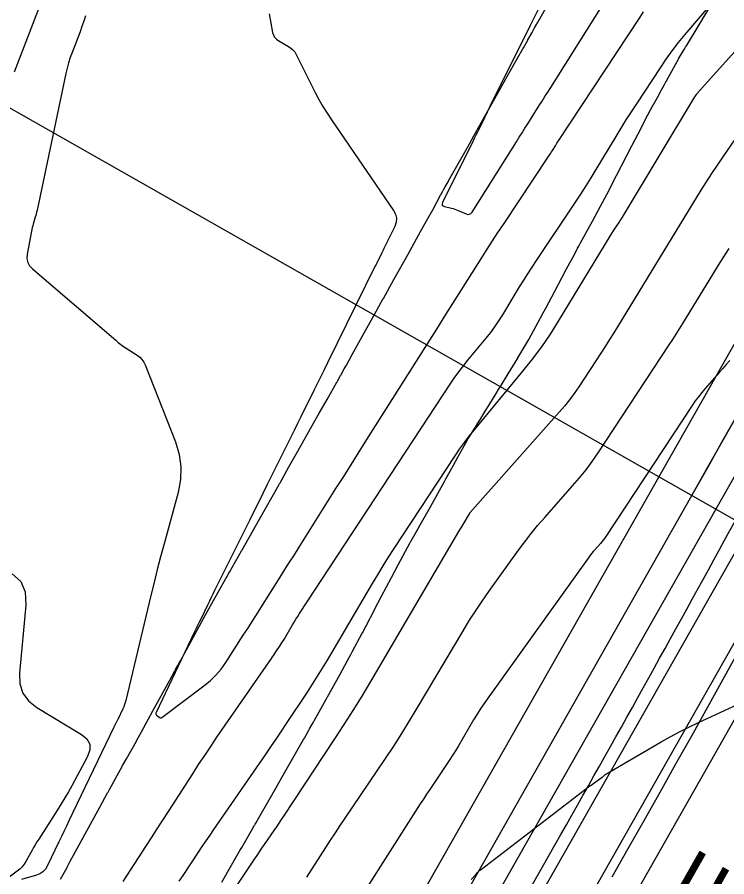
# Model space of a CAD drawing. Extents: x 658976 to 668726, y 639543 to 647196.
# Drawn here: x 662468 to 662532.9, y 643503.7 to 643582.3 of the extents above; entities that cross this region are included whole.
import ezdxf

# ---------------------------------------------------------------- set-up
doc = ezdxf.new("R2010")
doc.units = 0
for name, color, linetype in [('Ex_Major Contours', 7, 'Continuous'), ('Ex_Minor Contours', 7, 'Continuous'), ('R_Ramp 15 Degree_Min Ls', 7, 'Continuous'), ('R_Ramp 20 Degree Des Ls', 7, 'Continuous'), ('R_Ramp 20 Degree Des Ls Annot', 7, 'Continuous'), ('R_Ramp 20 Degree Existing Ramp', 7, 'Continuous'), ('R_Ramp 20 Degree_Min Ls', 7, 'Continuous')]:
    doc.layers.add(name, color=color, linetype=linetype)

msp = doc.modelspace()

# ---------------------------------------------------------------- linework, layer by layer
at = {"layer": 'Ex_Major Contours'}
for points in [[(662482.8, 643503.268), (662483.152, 643503.794), (662484.555, 643505.902), (662484.907, 643506.429), (662485.261, 643506.953), (662485.617, 643507.476), (662485.976, 643507.998), (662490.699, 643514.832), (662491.186, 643515.542), (662491.67, 643516.254), (662492.151, 643516.968), (662492.627, 643517.685), (662494.526, 643520.558), (662494.996, 643521.279), (662495.457, 643522.007), (662495.908, 643522.74), (662496.349, 643523.479), (662500.47, 643530.484), (662500.955, 643531.296), (662501.449, 643532.101), (662501.953, 643532.9), (662502.467, 643533.693), (662508.032, 643542.163), (662508.449, 643542.779), (662508.882, 643543.382), (662509.332, 643543.973), (662509.798, 643544.552), (662514.245, 643549.917), (662515.123, 643551.017), (662515.96, 643552.147), (662516.754, 643553.307), (662517.507, 643554.496), (662522.217, 643562.251), (662522.317, 643562.412), (662522.418, 643562.573), (662522.52, 643562.732), (662522.625, 643562.89), (662523.046, 643563.522), (662523.15, 643563.68), (662523.253, 643563.84), (662523.353, 643564), (662523.452, 643564.162), (662529.973, 643574.997), (662529.987, 643575.02), (662530.001, 643575.043), (662530.015, 643575.065), (662530.03, 643575.088), (662530.089, 643575.177), (662530.104, 643575.199), (662530.12, 643575.221), (662530.136, 643575.242), (662530.153, 643575.262), (662530.397, 643575.55), (662530.444, 643575.605), (662530.491, 643575.659), (662530.538, 643575.713), (662530.586, 643575.766), (662539.184, 643585.33)], [(662470.127, 643583.585), (662467.699, 643577.245)], [(662467.511, 643531.371), (662468.294, 643530.68), (662468.713, 643529.724), (662468.767, 643528.502), (662468.183, 643522.289), (662468.209, 643521.319), (662468.481, 643520.473), (662469, 643519.751), (662469.765, 643519.153), (662473.859, 643516.682), (662474.356, 643516.278), (662474.614, 643515.807), (662474.631, 643515.271), (662474.41, 643514.67), (662472.96, 643511.979), (662472.654, 643511.425), (662472.338, 643510.877), (662472.012, 643510.335), (662471.675, 643509.799), (662469.944, 643507.103), (662469.786, 643506.852), (662469.631, 643506.599), (662469.481, 643506.344), (662469.334, 643506.087), (662468.755, 643505.053), (662468.599, 643504.805), (662468.418, 643504.578), (662468.215, 643504.371), (662467.987, 643504.186), (662465.779, 643502.57)]]:
    msp.add_lwpolyline(points, dxfattribs=at)
at = {"layer": 'Ex_Minor Contours'}
for points in [[(662477.684, 643503.239), (662479.746, 643506.438), (662480.261, 643507.238), (662480.777, 643508.038), (662481.292, 643508.838), (662481.807, 643509.638), (662484.029, 643513.09), (662484.574, 643513.929), (662485.127, 643514.765), (662485.686, 643515.595), (662486.252, 643516.421), (662491.241, 643523.642), (662491.343, 643523.79), (662491.443, 643523.937), (662491.543, 643524.086), (662491.642, 643524.235), (662492.036, 643524.831), (662492.134, 643524.981), (662492.229, 643525.132), (662492.323, 643525.284), (662492.415, 643525.437), (662493.16, 643526.705), (662493.316, 643526.966), (662493.476, 643527.226), (662493.638, 643527.484), (662493.804, 643527.739), (662507.648, 643548.811), (662508.016, 643549.354), (662508.398, 643549.886), (662508.795, 643550.407), (662509.206, 643550.918), (662510.881, 643552.938), (662511.29, 643553.45), (662511.679, 643553.976), (662512.049, 643554.516), (662512.399, 643555.07), (662513.942, 643557.61), (662514.316, 643558.218), (662514.697, 643558.823), (662515.083, 643559.423), (662515.476, 643560.019), (662519.048, 643565.374), (662519.534, 643566.112), (662520.011, 643566.855), (662520.48, 643567.604), (662520.939, 643568.358), (662522.761, 643571.385), (662523.221, 643572.14), (662523.688, 643572.889), (662524.163, 643573.634), (662524.646, 643574.373), (662526.813, 643577.655), (662527.348, 643578.439), (662527.906, 643579.206), (662528.486, 643579.956), (662529.09, 643580.689), (662536.948, 643589.944)], [(662515.625, 643582.994), (662515.261, 643582.257), (662514.897, 643581.52), (662511.228, 643574.106), (662511.1, 643573.846), (662510.971, 643573.586), (662510.843, 643573.325), (662510.715, 643573.065), (662510.202, 643572.023), (662510.074, 643571.762), (662509.945, 643571.502), (662509.817, 643571.242), (662509.688, 643570.981), (662506.89, 643565.339), (662506.846, 643565.205), (662506.861, 643565.099), (662506.933, 643565.021), (662507.064, 643564.97), (662507.705, 643564.82), (662507.864, 643564.779), (662508.021, 643564.731), (662508.175, 643564.676), (662508.327, 643564.614), (662509.048, 643564.298), (662509.21, 643564.252), (662509.353, 643564.265), (662509.479, 643564.335), (662509.587, 643564.463), (662513.641, 643570.886), (662513.903, 643571.3), (662514.164, 643571.714), (662514.426, 643572.128), (662514.687, 643572.542), (662515.734, 643574.198), (662515.995, 643574.612), (662516.257, 643575.026), (662516.518, 643575.44), (662516.78, 643575.854), (662521.496, 643583.323)], [(662474.22, 643582.395), (662474.067, 643581.913), (662473.903, 643581.434), (662473.727, 643580.959), (662473.003, 643579.067), (662472.831, 643578.591), (662472.679, 643578.109), (662472.545, 643577.622), (662472.431, 643577.129), (662469.792, 643564.623), (662469.756, 643564.462), (662469.717, 643564.302), (662469.675, 643564.143), (662469.629, 643563.985), (662469.439, 643563.353), (662469.393, 643563.195), (662469.353, 643563.036), (662469.316, 643562.875), (662469.284, 643562.713), (662468.897, 643560.604), (662468.87, 643560.215), (662468.941, 643559.861), (662469.109, 643559.541), (662469.374, 643559.255), (662476.985, 643552.73), (662477.216, 643552.538), (662477.453, 643552.355), (662477.697, 643552.18), (662477.947, 643552.013), (662478.958, 643551.362), (662479.193, 643551.184), (662479.392, 643550.978), (662479.555, 643550.742), (662479.683, 643550.477), (662482.446, 643543.435), (662482.795, 643542.295), (662482.953, 643541.146), (662482.92, 643539.986), (662482.696, 643538.816), (662481.416, 643534.114), (662481.1, 643532.937), (662480.794, 643531.758), (662480.497, 643530.577), (662480.209, 643529.393), (662477.914, 643519.794), (662477.861, 643519.599), (662477.799, 643519.407), (662477.726, 643519.22), (662477.643, 643519.036), (662477.173, 643518.061), (662477.144, 643518.001), (662477.116, 643517.942), (662477.087, 643517.882), (662477.059, 643517.823), (662476.945, 643517.585), (662476.916, 643517.525), (662476.888, 643517.466), (662476.859, 643517.407), (662476.831, 643517.347), (662472.703, 643508.774), (662472.474, 643508.297), (662472.245, 643507.82), (662472.017, 643507.343), (662471.789, 643506.865), (662470.729, 643504.641), (662470.552, 643504.348), (662470.329, 643504.111), (662470.058, 643503.929), (662469.74, 643503.802), (662468.374, 643503.408)], [(662491.013, 643582.59), (662491.346, 643580.882), (662491.418, 643580.643), (662491.534, 643580.436), (662491.694, 643580.26), (662491.899, 643580.117), (662492.806, 643579.606), (662493.019, 643579.466), (662493.204, 643579.299), (662493.362, 643579.106), (662493.493, 643578.886), (662495.238, 643575.412), (662495.578, 643574.762), (662495.94, 643574.124), (662496.324, 643573.499), (662496.729, 643572.887), (662502.41, 643564.613), (662502.597, 643564.259), (662502.677, 643563.897), (662502.65, 643563.527), (662502.516, 643563.149), (662501.52, 643561.124), (662501.455, 643560.991), (662501.39, 643560.859), (662501.324, 643560.727), (662501.259, 643560.594), (662500.996, 643560.066), (662500.931, 643559.933), (662500.866, 643559.801), (662500.8, 643559.669), (662500.735, 643559.536), (662496.36, 643550.658), (662496.055, 643550.042), (662495.751, 643549.425), (662495.445, 643548.809), (662495.14, 643548.193), (662493.916, 643545.729), (662493.61, 643545.113), (662493.304, 643544.497), (662492.999, 643543.881), (662492.695, 643543.264), (662490.858, 643539.545), (662490.45, 643538.72), (662490.041, 643537.895), (662489.632, 643537.07), (662489.222, 643536.246), (662486.033, 643529.838), (662485.875, 643529.52), (662485.719, 643529.201), (662485.563, 643528.883), (662485.408, 643528.563), (662484.791, 643527.284), (662484.637, 643526.965), (662484.483, 643526.645), (662484.329, 643526.325), (662484.176, 643526.005), (662480.687, 643518.701), (662480.666, 643518.635), (662480.666, 643518.572), (662480.689, 643518.514), (662480.734, 643518.46), (662480.958, 643518.253), (662481.015, 643518.214), (662481.073, 643518.199), (662481.132, 643518.208), (662481.193, 643518.241), (662485.055, 643521.114), (662485.627, 643521.58), (662486.151, 643522.092), (662486.626, 643522.649), (662487.052, 643523.251), (662488.662, 643525.751), (662489.063, 643526.376), (662489.464, 643527.003), (662489.862, 643527.63), (662490.26, 643528.258), (662492.042, 643531.082), (662492.472, 643531.762), (662492.901, 643532.442), (662493.33, 643533.122), (662493.759, 643533.803), (662497.14, 643539.164), (662497.847, 643540.285), (662498.554, 643541.405), (662499.261, 643542.525), (662499.968, 643543.645), (662505.501, 643552.407), (662505.713, 643552.743), (662505.925, 643553.079), (662506.138, 643553.416), (662506.35, 643553.752), (662507.198, 643555.097), (662507.411, 643555.433), (662507.623, 643555.77), (662507.835, 643556.106), (662508.048, 643556.442), (662510.501, 643560.325), (662510.982, 643561.083), (662511.469, 643561.837), (662511.96, 643562.589), (662512.456, 643563.338), (662516.654, 643569.632), (662516.727, 643569.742), (662516.798, 643569.853), (662516.868, 643569.965), (662516.936, 643570.077), (662517.209, 643570.529), (662517.277, 643570.642), (662517.347, 643570.754), (662517.418, 643570.865), (662517.49, 643570.975), (662524.953, 643582.277), (662525.284, 643582.763)], [(662534.606, 643572.524), (662532.522, 643569.517), (662532.007, 643568.762), (662531.502, 643568), (662531.008, 643567.231), (662530.525, 643566.454), (662522.553, 643553.429), (662522.166, 643552.802), (662521.773, 643552.179), (662521.375, 643551.559), (662520.972, 643550.942), (662519.349, 643548.481), (662518.933, 643547.874), (662518.496, 643547.283), (662518.038, 643546.708), (662517.558, 643546.15), (662509.381, 643536.956), (662509.376, 643536.95), (662509.37, 643536.943), (662509.365, 643536.936), (662509.36, 643536.929), (662509.339, 643536.901), (662509.334, 643536.894), (662509.33, 643536.887), (662509.325, 643536.879), (662509.32, 643536.872), (662508.744, 643535.898), (662508.646, 643535.734), (662508.549, 643535.569), (662508.451, 643535.404), (662508.354, 643535.239), (662500.283, 643521.52), (662499.492, 643520.196), (662498.684, 643518.882), (662497.859, 643517.578), (662497.016, 643516.285), (662492.348, 643509.223), (662492.128, 643508.893), (662491.907, 643508.563), (662491.684, 643508.235), (662491.459, 643507.908), (662490.557, 643506.602), (662490.332, 643506.275), (662490.108, 643505.947), (662489.886, 643505.618), (662489.666, 643505.288), (662484.803, 643497.982)], [(662494.485, 643503.626), (662496.216, 643506.343), (662496.651, 643507.02), (662497.091, 643507.695), (662497.535, 643508.367), (662497.983, 643509.035), (662501.662, 643514.481), (662502.417, 643515.616), (662503.155, 643516.762), (662503.875, 643517.92), (662504.579, 643519.087), (662508.739, 643526.11), (662509.307, 643527.044), (662509.894, 643527.966), (662510.502, 643528.874), (662511.13, 643529.769), (662513.835, 643533.539), (662514.405, 643534.312), (662514.995, 643535.07), (662515.605, 643535.812), (662516.234, 643536.538), (662518.79, 643539.411), (662519.415, 643540.14), (662520.013, 643540.89), (662520.583, 643541.661), (662521.126, 643542.453), (662527.634, 643552.32), (662527.949, 643552.803), (662528.26, 643553.288), (662528.567, 643553.775), (662528.87, 643554.266), (662532.28, 643559.837), (662532.551, 643560.272), (662532.827, 643560.703), (662533.11, 643561.131)], [(662533.164, 643550.885), (662532.843, 643550.519), (662532.522, 643550.153), (662532.2, 643549.788), (662530.914, 643548.327), (662530.599, 643547.956), (662530.297, 643547.575), (662530.009, 643547.184), (662529.734, 643546.783), (662521.816, 643534.776), (662521.704, 643534.613), (662521.586, 643534.453), (662521.463, 643534.299), (662521.334, 643534.148), (662520.806, 643533.555), (662520.676, 643533.406), (662520.551, 643533.252), (662520.429, 643533.096), (662520.311, 643532.937), (662511.119, 643520.128), (662510.755, 643519.609), (662510.402, 643519.082), (662510.062, 643518.548), (662509.733, 643518.006), (662508.332, 643515.642), (662508.059, 643515.189), (662507.78, 643514.74), (662507.493, 643514.295), (662507.201, 643513.855), (662506.016, 643512.101), (662505.721, 643511.662), (662505.429, 643511.22), (662505.14, 643510.777), (662504.855, 643510.332), (662497.009, 643498.02)], [(662509.494, 643503.422), (662509.948, 643503.911), (662510.064, 643504.031), (662510.185, 643504.145), (662510.311, 643504.255), (662510.441, 643504.359), (662520.372, 643511.969), (662520.487, 643512.056), (662520.604, 643512.142), (662520.721, 643512.227), (662520.839, 643512.311), (662521.491, 643512.767), (662521.521, 643512.789), (662521.549, 643512.812), (662521.576, 643512.836), (662521.602, 643512.861), (662521.705, 643512.965), (662521.731, 643512.99), (662521.759, 643513.013), (662521.788, 643513.034), (662521.819, 643513.053), (662526.889, 643515.999), (662527.723, 643516.471), (662528.568, 643516.923), (662529.423, 643517.357), (662530.289, 643517.77), (662533.879, 643519.435)]]:
    msp.add_lwpolyline(points, dxfattribs=at)
at = {"layer": 'R_Ramp 15 Degree_Min Ls'}
for p, q in [((662432.263, 643366.934), (662529.688, 643538.539)), ((662437.481, 643363.971), (662534.906, 643535.576)), ((662444.003, 643360.269), (662541.428, 643531.873))]:
    msp.add_line(p, q, dxfattribs=at)
msp.add_lwpolyline([(662541.428, 643531.873), (662454.466, 643581.245), (662367.503, 643630.616)], dxfattribs=at)
msp.add_arc((660880.567, 644474.795), 1896.359, 330.415092, 336.123426, dxfattribs=at)
at = {"layer": 'R_Ramp 20 Degree Des Ls'}
for p, q in [((662448.953, 643403.354), (662551.241, 643583.524)), ((662437.446, 643370.932), (662556.459, 643580.562))]:
    msp.add_line(p, q, dxfattribs=at)
msp.add_lwpolyline([(662471.938, 643503.431), (662472.532, 643504.52), (662472.532, 643504.52), (662472.547, 643504.546), (662472.836, 643505.078), (662473.14, 643505.636), (662473.14, 643505.636), (662474.694, 643508.486), (662475.542, 643510.041), (662476.249, 643511.338), (662476.285, 643511.404), (662476.449, 643511.699), (662477.283, 643513.192), (662477.586, 643513.761), (662477.592, 643513.772), (662477.621, 643513.828), (662477.679, 643513.934), (662477.68, 643513.935), (662477.96, 643514.438), (662478.876, 643516.077), (662478.883, 643516.093), (662479.341, 643516.928), (662480.386, 643518.833), (662481.926, 643521.639), (662482.409, 643522.514), (662482.426, 643522.544), (662482.442, 643522.574), (662482.442, 643522.574), (662482.47, 643522.624), (662482.676, 643522.999), (662482.803, 643523.231), (662482.909, 643523.426), (662485.217, 643527.63), (662486.095, 643529.223), (662486.214, 643529.435), (662487.324, 643531.426), (662487.333, 643531.442), (662487.384, 643531.529), (662487.665, 643532.014), (662488.507, 643533.465), (662488.528, 643533.499), (662489.193, 643534.681), (662490.151, 643536.382), (662491.933, 643539.548), (662491.946, 643539.571), (662491.946, 643539.571), (662491.985, 643539.641), (662492.025, 643539.711), (662492.615, 643540.759), (662492.84, 643541.158), (662493.654, 643542.607), (662495.076, 643545.138), (662495.597, 643546.063), (662495.9, 643546.601), (662496.32, 643547.327), (662497.231, 643548.897), (662497.235, 643548.903), (662497.242, 643548.916), (662497.244, 643548.919), (662497.246, 643548.923), (662497.249, 643548.929), (662497.323, 643549.064), (662497.564, 643549.504), (662497.564, 643549.504), (662497.59, 643549.553), (662497.894, 643550.112), (662498.089, 643550.471), (662498.299, 643550.857), (662498.622, 643551.436), (662499.234, 643552.534), (662499.845, 643553.631), (662499.993, 643553.897), (662500.66, 643555.095), (662501.469, 643556.548), (662501.475, 643556.558), (662501.475, 643556.558), (662502.434, 643558.285), (662503.734, 643560.62), (662504.877, 643562.671), (662505.547, 643563.874), (662505.985, 643564.679), (662506.708, 643566.008), (662506.781, 643566.142), (662506.893, 643566.349), (662506.953, 643566.455), (662506.974, 643566.492), (662507.014, 643566.565), (662507.13, 643566.769), (662507.299, 643567.067), (662507.598, 643567.593), (662507.952, 643568.218), (662509.165, 643570.377), (662509.763, 643571.444), (662510.724, 643573.161), (662510.725, 643573.161), (662512.22, 643575.825), (662512.254, 643575.885), (662513.784, 643578.611), (662514.23, 643579.405), (662514.28, 643579.494), (662514.679, 643580.198), (662514.682, 643580.203), (662515.077, 643580.9), (662515.306, 643581.31), (662515.477, 643581.614), (662515.507, 643581.668), (662515.515, 643581.683), (662515.567, 643581.775), (662515.568, 643581.776), (662515.57, 643581.779), (662516.689, 643583.739)], dxfattribs=at)
at = {"layer": 'R_Ramp 20 Degree Des Ls Annot'}
msp.add_line((662443.968, 643367.23), (662562.981, 643576.859), dxfattribs=at)
at = {"layer": 'R_Ramp 20 Degree Existing Ramp'}
for p, q in [((662423.285, 643351.119), (662529.684, 643538.53)), ((662428.503, 643348.157), (662534.902, 643535.567)), ((662435.025, 643344.454), (662541.424, 643531.864))]:
    msp.add_line(p, q, dxfattribs=at)
msp.add_lwpolyline([(662541.424, 643531.864), (662454.462, 643581.236), (662367.499, 643630.607)], dxfattribs=at)
msp.add_arc((660880.563, 644474.786), 1896.359, 330.415092, 336.123426, dxfattribs=at)
at = {"layer": 'R_Ramp 20 Degree_Min Ls'}
for p, q in [((662418.305, 643332.427), (662517.202, 643506.624)), ((662517.202, 643506.624), (662517.202, 643506.624)), ((662522.419, 643503.662), (662522.419, 643503.662))]:
    msp.add_line(p, q, dxfattribs=at)
msp.add_lwpolyline([(662486.692, 643503.175), (662487.576, 643504.714), (662488.314, 643505.998), (662488.351, 643506.063), (662488.518, 643506.357), (662489.367, 643507.844), (662489.698, 643508.4), (662489.705, 643508.41), (662489.738, 643508.464), (662489.799, 643508.57), (662489.799, 643508.57), (662490.085, 643509.071), (662491.018, 643510.702), (662491.028, 643510.717), (662491.507, 643511.543), (662492.587, 643513.432), (662494.173, 643516.218), (662494.248, 643516.35), (662494.666, 643517.088), (662494.683, 643517.118), (662494.7, 643517.148), (662494.7, 643517.148), (662494.728, 643517.198), (662494.94, 643517.571), (662495.071, 643517.8), (662495.181, 643517.994), (662497.52, 643522.184), (662498.382, 643523.784), (662498.497, 643523.997), (662498.621, 643524.227), (662499.578, 643526.002), (662499.586, 643526.018), (662499.633, 643526.107), (662499.889, 643526.603), (662500.657, 643528.087), (662500.674, 643528.123), (662501.309, 643529.317), (662502.222, 643531.038), (662502.828, 643532.182), (662503.94, 643534.233), (662503.953, 643534.256), (662503.953, 643534.256), (662503.992, 643534.326), (662504.031, 643534.396), (662504.617, 643535.446), (662504.841, 643535.846), (662505.649, 643537.297), (662507.061, 643539.833), (662507.193, 643540.071), (662507.576, 643540.76), (662507.875, 643541.3), (662508.275, 643542.035), (662509.155, 643543.619), (662509.159, 643543.624), (662509.167, 643543.637), (662509.169, 643543.641), (662509.171, 643543.645), (662509.174, 643543.65), (662509.256, 643543.782), (662509.524, 643544.21), (662509.524, 643544.21), (662509.554, 643544.257), (662509.894, 643544.8), (662510.113, 643545.149), (662510.347, 643545.524), (662510.696, 643546.092), (662511.356, 643547.168), (662511.783, 643547.865), (662512.016, 643548.244), (662512.175, 643548.505), (662512.895, 643549.68), (662513.766, 643551.105), (662513.772, 643551.114), (662513.772, 643551.114), (662514.796, 643552.812), (662516.049, 643555.169), (662516.322, 643555.685), (662517.147, 643557.24), (662517.79, 643558.455), (662518.225, 643559.261), (662518.944, 643560.592), (662519.016, 643560.727), (662519.128, 643560.933), (662519.185, 643561.04), (662519.205, 643561.078), (662519.245, 643561.151), (662519.357, 643561.357), (662519.52, 643561.657), (662519.808, 643562.189), (662520.149, 643562.819), (662520.591, 643563.629), (662521.333, 643564.991), (662521.905, 643566.069), (662522.811, 643567.811), (662522.811, 643567.811), (662524.214, 643570.515), (662524.246, 643570.576), (662524.781, 643571.61), (662525.679, 643573.345), (662526.107, 643574.147), (662526.155, 643574.237), (662526.184, 643574.291), (662526.542, 643574.947), (662526.545, 643574.952), (662526.928, 643575.654), (662527.155, 643576.065), (662527.322, 643576.371), (662527.352, 643576.424), (662527.361, 643576.44), (662527.411, 643576.532), (662527.412, 643576.533), (662527.414, 643576.537), (662528.494, 643578.514), (662528.511, 643578.542), (662528.562, 643578.626), (662528.994, 643579.335), (662529.113, 643579.532), (662529.194, 643579.665), (662531.612, 643583.645)], dxfattribs=at)
for radius, end in [(1902.359, 336.123426), (1896.359, 332.401363)]:
    msp.add_arc((660868.08, 644442.881), radius, 330.415092, end, dxfattribs=at)

# ---------------------------------------------------------------- texts
at = {"layer": 'R_Ramp 20 Degree Existing Ramp'}
msp.add_text('N29%%d35\'06"E', height=6, rotation=60.41509, dxfattribs=at).set_placement((662513.397, 643463.954))

doc.saveas('drawing.dxf')
